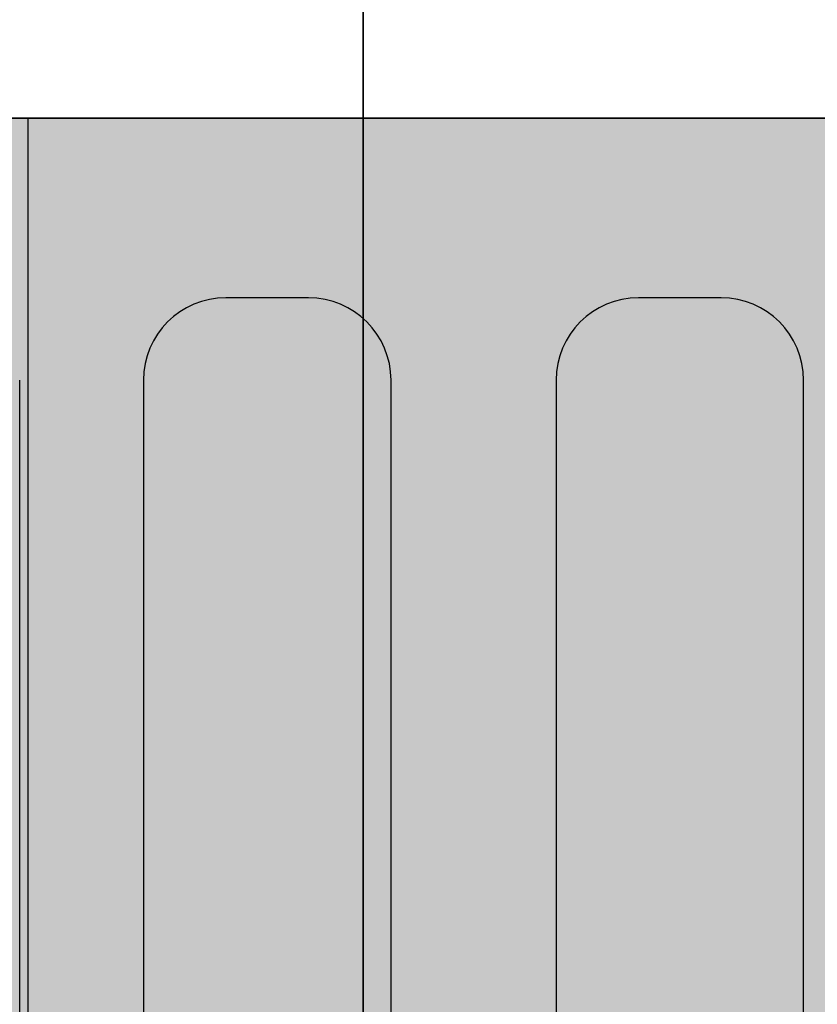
# Model space of a CAD drawing. Extents: x -133 to 627, y -127 to 467.
# Tile 402 of 421: x 383.77 to 385.7, y 61.39 to 63.77. Entities that reach past the tile are written whole.
import ezdxf

# ---------------------------------------------------------------- set-up
doc = ezdxf.new("R2010")
doc.units = 0
doc.layers.get('0').update_dxf_attribs({"lineweight": 35})
for name, color, linetype, lineweight, true_color in [('A_Dach', 1, 'Continuous', 35, 0xff0000), ('M-EQPT', 2, 'Continuous', 30, 0xffff00), ('M-EQPT-Shading', 2, 'Continuous', 30, 0xffff00)]:
    doc.layers.add(name, color=color, linetype=linetype, lineweight=lineweight, true_color=true_color)

# ---------------------------------------------------------------- blocks, each defined once
blk = doc.blocks.new('3D-Ansicht-A06HSS96NL', base_point=(136.761, 13.6809))
at = {"layer": 'M-EQPT-Shading', "color": 2, "true_color": 0xffff00}
for points in [[(381.4197, 63.5352), (381.41, 48.6032), (385.5288, 59.4262)], [(387.0925, 63.5352), (381.4197, 63.5352), (385.5288, 59.4262)], [(386.6024, 55.5838), (387.0925, 63.5352), (381.6563, 48.5994), (381.6563, 49.2504)], [(387.0925, 63.5352), (381.6563, 63.5352), (381.6563, 49.2504)], [(382.0512, 63.5352), (386.1721, 48.6032), (382.0512, 59.4318)], [(382.0512, 63.5352), (387.0925, 63.5352), (386.1721, 48.6032), (386.1825, 48.6046)], [(387.0925, 63.5352), (385.5288, 59.4262), (386.7632, 58.1918)]]:
    blk.add_solid(points, dxfattribs=at)
blk = doc.blocks.new('Referenz-A06HSTEJNL', base_point=(136.761, 32.3752))
at = {"layer": 'A_Dach', "color": 0, "linetype": 'ByBlock', "ltscale": 0.35}
blk.add_line((384.6037, 86.3235), (384.6037, 33.7976), dxfattribs=at)
blk = doc.blocks.new('Blockreferenz-A06HSTIJNL', base_point=(380.4896, 37.2952))
at = {"linetype": 'ByBlock', "lineweight": -2, "ltscale": 0.3}
for p, q in [((380.4896, 63.5352), (387.0925, 63.5352)), ((387.0925, 63.5352), (380.4896, 63.5352)), ((380.4896, 63.5352), (387.0925, 63.5352)), ((387.0925, 63.5352), (380.4896, 63.5352))]:
    blk.add_line(p, q, dxfattribs=at)
blk = doc.blocks.new('Kreis-A06HSTJDNL', base_point=(384.4712, 62.9002))
at = {"color": 0, "linetype": 'ByBlock', "lineweight": -2, "ltscale": 0.3}
blk.add_ellipse((384.4712, 62.9002), major_axis=(0.2, 0), ratio=1, start_param=0, end_param=1.570796, dxfattribs=at)
blk = doc.blocks.new('Kreis-A06HSTOTNL', base_point=(384.0712, 62.9002))
at = {"color": 0, "linetype": 'ByBlock', "lineweight": -2, "ltscale": 0.3}
blk.add_ellipse((384.2712, 62.9002), major_axis=(0, 0.2), ratio=1, start_param=0, end_param=1.570796, dxfattribs=at)
blk = doc.blocks.new('Kreis-A06HSTPBNL', base_point=(385.4712, 62.9002))
at = {"color": 0, "linetype": 'ByBlock', "lineweight": -2, "ltscale": 0.3}
blk.add_ellipse((385.4712, 62.9002), major_axis=(0.2, 0), ratio=1, start_param=0, end_param=1.570796, dxfattribs=at)
blk = doc.blocks.new('Kreis-A06HSTPHNL', base_point=(385.0712, 62.9002))
at = {"color": 0, "linetype": 'ByBlock', "lineweight": -2, "ltscale": 0.3}
blk.add_ellipse((385.2712, 62.9002), major_axis=(0, 0.2), ratio=1, start_param=0, end_param=1.570796, dxfattribs=at)
blk = doc.blocks.new('Blockreferenz-A06HSTS9NL', base_point=(380.4896, 37.2952))
at = {"linetype": 'ByBlock', "lineweight": -2, "ltscale": 0.3}
for p, q in [((380.4896, 63.5352), (387.0925, 63.5352)), ((387.0925, 63.5352), (380.4896, 63.5352))]:
    blk.add_line(p, q, dxfattribs=at)

msp = doc.modelspace()

# ---------------------------------------------------------------- linework, layer by layer
at = {"layer": 'M-EQPT', "color": 8, "ltscale": 0.3, "true_color": 0x808080}
for p, q in [((383.7911, 63.5352), (383.7911, 37.2952)), ((383.7911, 63.5352), (383.7911, 37.2952)), ((384.4712, 63.1002), (384.2712, 63.1002)), ((385.4712, 63.1002), (385.2712, 63.1002)), ((383.7712, 59.3002), (383.7712, 62.9002)), ((384.0712, 62.9002), (384.0712, 59.3002)), ((384.6712, 59.3002), (384.6712, 62.9002)), ((385.0712, 62.9002), (385.0712, 59.3002)), ((385.6712, 59.3002), (385.6712, 62.9002))]:
    msp.add_line(p, q, dxfattribs=at)

# ---------------------------------------------------------------- block references
at = {"color": 251, "lineweight": 25, "ltscale": 0.25, "true_color": 0x585858}
msp.add_blockref('Referenz-A06HSTEJNL', (136.761, 32.3752), dxfattribs=at)
msp.add_blockref('3D-Ansicht-A06HSS96NL', (136.761, 13.6809))
at = {"layer": 'M-EQPT', "color": 8, "ltscale": 0.3, "true_color": 0x808080}
for name, p in [('Blockreferenz-A06HSTIJNL', (380.4896, 37.2952)), ('Blockreferenz-A06HSTS9NL', (380.4896, 37.2952)), ('Kreis-A06HSTOTNL', (384.0712, 62.9002)), ('Kreis-A06HSTJDNL', (384.4712, 62.9002)), ('Kreis-A06HSTPHNL', (385.0712, 62.9002)), ('Kreis-A06HSTPBNL', (385.4712, 62.9002))]:
    msp.add_blockref(name, p, dxfattribs=at)

doc.saveas('drawing.dxf')
